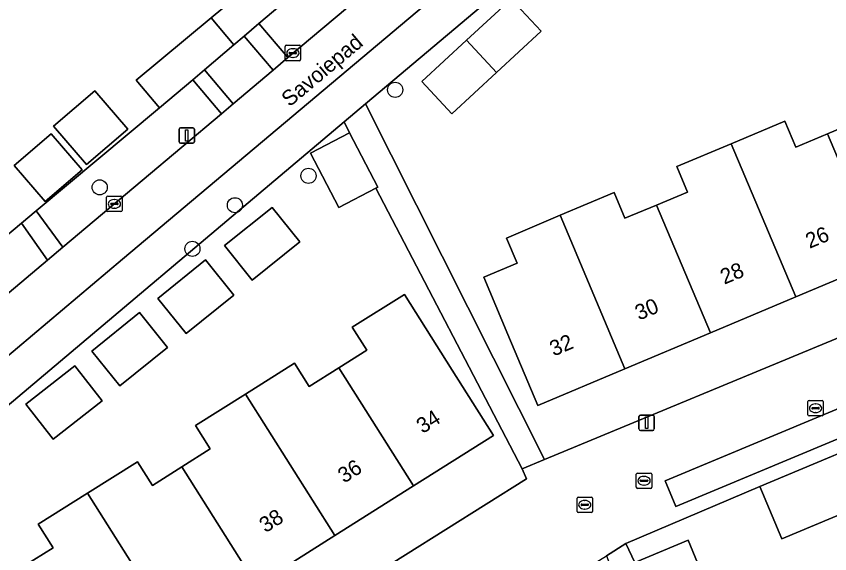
# Model space of a CAD drawing. Extents: x 157767 to 159172, y 387839 to 389425.
# Drawn here: x 158710.5 to 158763.2, y 388529.4 to 388564.2 of the extents above; entities that cross this region are included whole.
import ezdxf

# ---------------------------------------------------------------- set-up
doc = ezdxf.new("R2010")
doc.units = 0
for name, color, linetype in [('IMGEO_Boom', 7, 'Continuous'), ('IMGEO_Erf', 7, 'Continuous'), ('IMGEO_Fietspad_gesloten', 7, 'Continuous'), ('IMGEO_Groenvoorziening', 7, 'Continuous'), ('IMGEO_Kolk', 7, 'Continuous'), ('IMGEO_Lichtmast', 7, 'Continuous'), ('IMGEO_Muur', 7, 'Continuous'), ('IMGEO_Openbare_ruimte_label', 7, 'Continuous'), ('IMGEO_Pand', 7, 'Continuous'), ('IMGEO_Pand_nummerreeks', 7, 'Continuous'), ('IMGEO_Parkeervlak_open', 7, 'Continuous'), ('IMGEO_Rioolput', 7, 'Continuous'), ('IMGEO_Voetpad_open', 7, 'Continuous')]:
    doc.layers.add(name, color=color, linetype=linetype)

msp = doc.modelspace()

# ---------------------------------------------------------------- linework, layer by layer
at = {"layer": 'IMGEO_Boom'}
for centre in [(158735.06, 388559.426), (158729.446, 388553.854), (158715.931, 388553.106), (158724.684, 388551.948), (158721.933, 388549.122)]:
    msp.add_circle(centre, 0.489, dxfattribs=at)
at = {"layer": 'IMGEO_Erf'}
for points in [[(158755.908, 388575.203), (158754.832, 388574.687), (158759.191, 388571.908), (158757.636, 388569.469), (158754.512, 388571.461), (158752.156, 388570.236), (158750.755, 388572.927), (158749.477, 388572.307), (158733.131, 388558.517), (158744.723, 388535.475), (158764.207, 388543.55), (158766.775, 388544.614), (158779.097, 388549.72), (158783.039, 388559.588)], [(158741.616, 388560.548), (158738.728, 388557.878), (158736.788, 388559.976), (158739.676, 388562.646), (158742.565, 388565.316), (158744.505, 388563.218)], [(158712.946, 388557.067), (158715.621, 388559.356), (158717.745, 388556.872), (158715.07, 388554.584)], [(158733.818, 388553.054), (158731.413, 388551.803), (158729.578, 388555.331), (158732.099, 388556.642), (158731.754, 388557.356), (158707.84, 388537.182), (158709.696, 388534.887), (158706.533, 388532.329), (158704.677, 388534.624), (158697.316, 388528.351), (158697.382, 388528.241), (158699.503, 388524.915), (158697.06, 388523.358), (158699.117, 388520.044), (158700.301, 388518.136), (158703.15, 388513.546), (158705.261, 388510.145), (158710.342, 388513.337), (158728.124, 388524.506), (158730.504, 388526.001), (158743.566, 388534.206), (158743.272, 388534.874)], [(158712.785, 388556.576), (158714.786, 388554.236), (158712.389, 388552.186), (158710.388, 388554.525)], [(158725.812, 388547.1), (158724.013, 388549.329), (158727.087, 388551.811), (158728.886, 388549.582)], [(158721.52, 388543.636), (158719.689, 388545.909), (158722.785, 388548.402), (158724.616, 388546.129)], [(158717.238, 388540.24), (158715.417, 388542.492), (158718.502, 388544.988), (158720.324, 388542.736)], [(158712.92, 388536.796), (158711.155, 388539.051), (158714.321, 388541.53), (158716.086, 388539.275)]]:
    msp.add_lwpolyline(points, close=True, dxfattribs=at)
for points in [[(158707.872, 388548.28), (158710.875, 388550.789), (158711.815, 388551.575), (158719.811, 388558.256), (158718.288, 388560.046), (158723.138, 388564.085), (158728.044, 388568.17)], [(158766.389, 388548.282), (158760.992, 388546.007), (158755.465, 388543.678), (158749.939, 388541.349), (158744.302, 388538.973), (158742.36, 388543.581), (158740.797, 388547.289), (158742.948, 388548.196), (158742.262, 388549.824), (158745.749, 388551.294), (158749.236, 388552.764), (158749.938, 388551.099), (158751.977, 388551.958), (158753.984, 388552.804), (158753.29, 388554.451), (158756.81, 388555.934), (158760.291, 388557.401), (158761, 388555.719), (158763.046, 388556.582), (158768.439, 388558.855)], [(158711.039, 388528.569), (158712.914, 388529.753), (158711.954, 388531.271), (158715.139, 388533.283), (158718.368, 388535.323), (158719.34, 388533.784), (158721.239, 388534.984), (158723.091, 388536.154), (158722.135, 388537.667), (158725.366, 388539.708), (158728.538, 388541.712), (158729.498, 388540.193), (158731.41, 388541.401), (158733.227, 388542.549), (158732.285, 388544.04), (158735.654, 388546.169), (158738.755, 388541.26), (158741.426, 388537.032), (158736.24, 388533.756), (158731.156, 388530.544), (158726.073, 388527.332)], [(158764.32, 388532.096), (158760.097, 388530.328), (158758.676, 388533.722), (158749.988, 388530.034), (158750.573, 388528.805), (158754.037, 388530.234), (158756.515, 388524.224), (158760.312, 388525.79), (158761.294, 388523.407), (158756.3, 388521.348), (158757.66, 388518.037), (158762.637, 388520.119), (158764.929, 388514.704)]]:
    msp.add_lwpolyline(points, dxfattribs=at)
at = {"layer": 'IMGEO_Fietspad_gesloten'}
msp.add_lwpolyline([(158737.307, 388569.266), (158728.118, 388561.514), (158727.155, 388560.702), (158724.563, 388558.516), (158723.807, 388557.878), (158713.544, 388549.221), (158712.558, 388548.39), (158708.676, 388545.115), (158707.595, 388544.203), (158706.755, 388543.494), (158706.729, 388543.472), (158706.038, 388542.889), (158698.203, 388536.28), (158696.089, 388534.496), (158688.091, 388527.75), (158682.972, 388523.432), (158684.993, 388521.093), (158690.136, 388525.431), (158696.994, 388531.216), (158717.413, 388548.447), (158744.475, 388571.248)], dxfattribs=at)
at = {"layer": 'IMGEO_Groenvoorziening'}
msp.add_lwpolyline([(158734.278, 388570.572), (158729.485, 388566.492), (158726.235, 388563.725), (158728.118, 388561.514), (158737.307, 388569.266), (158736.137, 388570.693)], dxfattribs=at)
for points in [[(158724.618, 388562.348), (158722.705, 388560.72), (158724.563, 388558.516), (158727.155, 388560.702), (158725.277, 388562.909)], [(158723.807, 388557.878), (158721.952, 388560.079), (158719.811, 388558.256), (158711.815, 388551.575), (158713.544, 388549.221)], [(158712.558, 388548.39), (158710.875, 388550.789), (158707.872, 388548.28), (158706.772, 388547.361), (158708.676, 388545.115)]]:
    msp.add_lwpolyline(points, close=True, dxfattribs=at)
at = {"layer": 'IMGEO_Kolk'}
for p, q in [((158727.939, 388561.385), (158727.939, 388562.237)), ((158728.014, 388562.311), (158728.866, 388562.311)), ((158728.427, 388562.091), (158728.452, 388562.091)), ((158728.94, 388562.237), (158728.94, 388561.385)), ((158728.198, 388561.805), (158728.198, 388561.817)), ((158728.636, 388561.768), (158728.238, 388561.768)), ((158728.241, 388561.854), (158728.639, 388561.854)), ((158728.45, 388561.531), (158728.425, 388561.531)), ((158728.682, 388561.817), (158728.682, 388561.805)), ((158728.866, 388561.311), (158728.014, 388561.311)), ((158716.454, 388552.534), (158717.306, 388552.534)), ((158716.379, 388551.608), (158716.379, 388552.46)), ((158716.638, 388552.028), (158716.638, 388552.04)), ((158717.076, 388551.991), (158716.678, 388551.991)), ((158716.681, 388552.077), (158717.079, 388552.077)), ((158716.867, 388552.314), (158716.892, 388552.314)), ((158717.122, 388552.04), (158717.122, 388552.028)), ((158717.38, 388552.46), (158717.38, 388551.608)), ((158717.306, 388551.534), (158716.454, 388551.534)), ((158716.89, 388551.754), (158716.865, 388551.754)), ((158761.779, 388538.366), (158761.779, 388539.218)), ((158761.854, 388539.292), (158762.706, 388539.292)), ((158762.081, 388538.835), (158762.479, 388538.835)), ((158762.267, 388539.072), (158762.292, 388539.072)), ((158762.78, 388539.218), (158762.78, 388538.366)), ((158762.706, 388538.292), (158761.854, 388538.292)), ((158762.038, 388538.786), (158762.038, 388538.798)), ((158762.476, 388538.749), (158762.078, 388538.749)), ((158762.29, 388538.512), (158762.265, 388538.512)), ((158762.522, 388538.798), (158762.522, 388538.786)), ((158750.748, 388534.594), (158751.6, 388534.594)), ((158750.673, 388533.668), (158750.673, 388534.52)), ((158750.932, 388534.088), (158750.932, 388534.1)), ((158750.975, 388534.137), (158751.373, 388534.137)), ((158751.161, 388534.374), (158751.186, 388534.374)), ((158751.416, 388534.1), (158751.416, 388534.088)), ((158751.674, 388534.52), (158751.674, 388533.668)), ((158751.6, 388533.594), (158750.748, 388533.594)), ((158751.37, 388534.051), (158750.972, 388534.051)), ((158751.184, 388533.814), (158751.159, 388533.814))]:
    msp.add_line(p, q, dxfattribs=at)
for points in [[(158727.939, 388561.385), (158727.939, 388562.237)], [(158728.014, 388562.311), (158728.866, 388562.311)], [(158728.94, 388562.237), (158728.94, 388561.385)], [(158728.866, 388561.311), (158728.014, 388561.311)], [(158716.454, 388552.534), (158717.306, 388552.534)], [(158716.379, 388551.608), (158716.379, 388552.46)], [(158717.38, 388552.46), (158717.38, 388551.608)], [(158717.306, 388551.534), (158716.454, 388551.534)], [(158761.779, 388538.366), (158761.779, 388539.218)], [(158761.854, 388539.292), (158762.706, 388539.292)], [(158762.78, 388539.218), (158762.78, 388538.366)], [(158762.706, 388538.292), (158761.854, 388538.292)], [(158750.748, 388534.594), (158751.6, 388534.594)], [(158750.673, 388533.668), (158750.673, 388534.52)], [(158751.674, 388534.52), (158751.674, 388533.668)], [(158751.6, 388533.594), (158750.748, 388533.594)]]:
    msp.add_lwpolyline(points, dxfattribs=at)
for centre, radius, start, end in [((158728.016, 388562.235), 0.0765, 91.552, 178.448), ((158728.016, 388562.235), 0.0765, 91.552, 178.448), ((158728.864, 388562.235), 0.0765, 1.552, 88.448), ((158728.864, 388562.235), 0.0765, 1.552, 88.448), ((158728.238, 388561.814), 0.0403, 85.8775, 175.7526), ((158728.235, 388561.804), 0.0366, 178.938, 274.7102), ((158728.639, 388561.811), 0.043, 264.8664, 352.4533), ((158728.643, 388561.816), 0.0386, 1.7309, 96.639), ((158728.016, 388561.387), 0.0765, 181.552, 268.448), ((158728.016, 388561.387), 0.0765, 181.552, 268.448), ((158728.864, 388561.387), 0.0765, 271.552, 358.448), ((158728.864, 388561.387), 0.0765, 271.552, 358.448), ((158716.456, 388552.458), 0.0765, 91.552, 178.448), ((158716.456, 388552.458), 0.0765, 91.552, 178.448), ((158717.304, 388552.458), 0.0765, 1.552, 88.448), ((158717.304, 388552.458), 0.0765, 1.552, 88.448), ((158716.678, 388552.037), 0.0403, 85.8775, 175.7526), ((158716.675, 388552.027), 0.0366, 178.938, 274.7102), ((158717.079, 388552.034), 0.043, 264.8664, 352.4533), ((158717.083, 388552.039), 0.0386, 1.7309, 96.639), ((158716.456, 388551.61), 0.0765, 181.552, 268.448), ((158716.456, 388551.61), 0.0765, 181.552, 268.448), ((158717.304, 388551.61), 0.0765, 271.552, 358.448), ((158717.304, 388551.61), 0.0765, 271.552, 358.448), ((158761.856, 388539.216), 0.0765, 91.552, 178.448), ((158761.856, 388539.216), 0.0765, 91.552, 178.448), ((158762.078, 388538.795), 0.0403, 85.8775, 175.7526), ((158762.483, 388538.797), 0.0386, 1.7309, 96.639), ((158762.704, 388539.216), 0.0765, 1.552, 88.448), ((158762.704, 388539.216), 0.0765, 1.552, 88.448), ((158761.856, 388538.368), 0.0765, 181.552, 268.448), ((158761.856, 388538.368), 0.0765, 181.552, 268.448), ((158762.075, 388538.785), 0.0366, 178.938, 274.7102), ((158762.479, 388538.792), 0.043, 264.8664, 352.4533), ((158762.704, 388538.368), 0.0765, 271.552, 358.448), ((158762.704, 388538.368), 0.0765, 271.552, 358.448), ((158750.75, 388534.518), 0.0765, 91.552, 178.448), ((158750.75, 388534.518), 0.0765, 91.552, 178.448), ((158751.598, 388534.518), 0.0765, 1.552, 88.448), ((158751.598, 388534.518), 0.0765, 1.552, 88.448), ((158750.972, 388534.097), 0.0403, 85.8775, 175.7526), ((158750.969, 388534.087), 0.0366, 178.938, 274.7102), ((158751.373, 388534.094), 0.043, 264.8664, 352.4533), ((158751.377, 388534.099), 0.0386, 1.7309, 96.639), ((158750.75, 388533.67), 0.0765, 181.552, 268.448), ((158750.75, 388533.67), 0.0765, 181.552, 268.448), ((158751.598, 388533.67), 0.0765, 271.552, 358.448), ((158751.598, 388533.67), 0.0765, 271.552, 358.448)]:
    msp.add_arc(centre, radius, start, end, dxfattribs=at)
for centre, major_axis, ratio, start_param, end_param in [((158728.426, 388561.811), (-0.387, 0.002), 0.722429, 4.712389, 7.853982), ((158728.451, 388561.811), (-0.39, 0.002), 0.717154, 1.570796, 4.712389), ((158716.866, 388552.034), (-0.387, 0.002), 0.722429, 4.712389, 7.853982), ((158716.891, 388552.034), (-0.39, 0.002), 0.717154, 1.570796, 4.712389), ((158762.266, 388538.792), (-0.387, 0.002), 0.722429, 4.712389, 7.853982), ((158762.291, 388538.792), (-0.39, 0.002), 0.717154, 1.570796, 4.712389), ((158751.16, 388534.094), (-0.387, 0.002), 0.722429, 4.712389, 7.853982), ((158751.185, 388534.094), (-0.39, 0.002), 0.717154, 1.570796, 4.712389)]:
    msp.add_ellipse(centre, major_axis=major_axis, ratio=ratio, start_param=start_param, end_param=end_param, dxfattribs=at)
at = {"layer": 'IMGEO_Lichtmast'}
for p, q in [((158721.067, 388556.067), (158721.067, 388556.867)), ((158721.067, 388556.867), (158721.067, 388556.067)), ((158721.167, 388556.967), (158721.957, 388556.967)), ((158721.957, 388556.967), (158721.167, 388556.967)), ((158722.057, 388556.867), (158722.057, 388556.067)), ((158722.057, 388556.067), (158722.057, 388556.867)), ((158721.957, 388555.967), (158721.167, 388555.967)), ((158721.167, 388555.967), (158721.957, 388555.967)), ((158750.944, 388538.351), (158751.734, 388538.351)), ((158751.734, 388538.351), (158750.944, 388538.351)), ((158750.844, 388537.451), (158750.844, 388538.251)), ((158750.844, 388538.251), (158750.844, 388537.451)), ((158751.834, 388538.251), (158751.834, 388537.451)), ((158751.834, 388537.451), (158751.834, 388538.251)), ((158751.734, 388537.351), (158750.944, 388537.351)), ((158750.944, 388537.351), (158751.734, 388537.351))]:
    msp.add_line(p, q, dxfattribs=at)
for points in [[(158721.487, 388556.842), (158721.637, 388556.842), (158721.637, 388556.092), (158721.487, 388556.092), (158721.487, 388556.842)], [(158751.264, 388538.226), (158751.414, 388538.226), (158751.414, 388537.476), (158751.264, 388537.476), (158751.264, 388538.226)]]:
    msp.add_lwpolyline(points, dxfattribs=at)
for centre, start, end in [((158721.167, 388556.867), 90, 180), ((158721.167, 388556.867), 90, 180), ((158721.957, 388556.867), 0, 90), ((158721.957, 388556.867), 360, 90), ((158721.167, 388556.067), 180, 270), ((158721.167, 388556.067), 180, 270), ((158721.957, 388556.067), 270, 0), ((158721.957, 388556.067), 270, 0), ((158750.944, 388538.251), 90, 180), ((158750.944, 388538.251), 90, 180), ((158751.734, 388538.251), 0, 90), ((158751.734, 388538.251), 360, 90), ((158750.944, 388537.451), 180, 270), ((158750.944, 388537.451), 180, 270), ((158751.734, 388537.451), 270, 0), ((158751.734, 388537.451), 270, 0)]:
    msp.add_arc(centre, 0.1, start, end, dxfattribs=at)
at = {"layer": 'IMGEO_Muur'}
msp.add_lwpolyline([(158749.988, 388530.034), (158758.676, 388533.722)], dxfattribs=at)
at = {"layer": 'IMGEO_Pand'}
for points in [[(158724.618, 388562.348), (158725.277, 388562.909), (158726.235, 388563.725), (158729.485, 388566.492), (158728.044, 388568.17), (158723.138, 388564.085)], [(158739.676, 388562.646), (158741.616, 388560.548), (158744.505, 388563.218), (158742.565, 388565.316)], [(158724.618, 388562.348), (158723.138, 388564.085), (158718.288, 388560.046), (158719.811, 388558.256), (158721.952, 388560.079), (158722.705, 388560.72)], [(158739.676, 388562.646), (158736.788, 388559.976), (158738.728, 388557.878), (158741.616, 388560.548)], [(158712.946, 388557.067), (158715.07, 388554.584), (158717.745, 388556.872), (158715.621, 388559.356)], [(158768.572, 388558.911), (158768.439, 388558.855), (158763.046, 388556.582), (158766.518, 388548.337), (158767.224, 388546.661), (158772.751, 388548.991), (158772.057, 388550.639)], [(158763.046, 388556.582), (158761, 388555.719), (158760.291, 388557.401), (158756.81, 388555.934), (158760.992, 388546.007), (158766.389, 388548.282), (158766.518, 388548.337)], [(158710.388, 388554.525), (158712.389, 388552.186), (158714.786, 388554.236), (158712.785, 388556.576)], [(158732.099, 388556.642), (158729.578, 388555.331), (158731.413, 388551.803), (158733.818, 388553.054), (158733.934, 388553.114)], [(158755.465, 388543.678), (158760.992, 388546.007), (158756.81, 388555.934), (158753.29, 388554.451), (158753.984, 388552.804), (158751.977, 388551.958)], [(158755.465, 388543.678), (158751.977, 388551.958), (158749.938, 388551.099), (158749.236, 388552.764), (158745.749, 388551.294), (158749.939, 388541.349)], [(158725.812, 388547.1), (158728.886, 388549.582), (158727.087, 388551.811), (158724.013, 388549.329)], [(158749.939, 388541.349), (158745.749, 388551.294), (158742.262, 388549.824), (158742.948, 388548.196), (158740.797, 388547.289), (158742.36, 388543.581), (158744.302, 388538.973)], [(158721.52, 388543.636), (158724.616, 388546.129), (158722.785, 388548.402), (158719.689, 388545.909)], [(158736.24, 388533.756), (158741.426, 388537.032), (158738.755, 388541.26), (158735.654, 388546.169), (158732.285, 388544.04), (158733.227, 388542.549), (158731.41, 388541.401)], [(158717.238, 388540.24), (158720.324, 388542.736), (158718.502, 388544.988), (158715.417, 388542.492)], [(158712.92, 388536.796), (158716.086, 388539.275), (158714.321, 388541.53), (158711.155, 388539.051)], [(158736.24, 388533.756), (158731.41, 388541.401), (158729.498, 388540.193), (158728.538, 388541.712), (158725.366, 388539.708), (158731.156, 388530.544)], [(158731.156, 388530.544), (158725.366, 388539.708), (158722.135, 388537.667), (158723.091, 388536.154), (158721.239, 388534.984), (158726.073, 388527.332)], [(158780.504, 388534.224), (158779.492, 388536.643), (158775.972, 388535.169), (158774.634, 388538.365), (158769.091, 388536.044), (158768.365, 388537.779), (158758.676, 388533.722), (158760.097, 388530.328), (158764.32, 388532.096), (158767.549, 388533.447), (158769.207, 388529.486)], [(158721.239, 388534.984), (158719.34, 388533.784), (158718.368, 388535.323), (158715.139, 388533.283), (158720.944, 388524.092), (158726.073, 388527.332)], [(158715.139, 388533.283), (158711.954, 388531.271), (158712.914, 388529.753), (158711.039, 388528.569), (158715.887, 388520.897), (158715.99, 388520.962), (158720.944, 388524.092)], [(158754.037, 388530.234), (158750.573, 388528.805), (158753.119, 388522.632), (158755.385, 388523.567), (158755.318, 388523.73), (158756.515, 388524.224)]]:
    msp.add_lwpolyline(points, close=True, dxfattribs=at)
at = {"layer": 'IMGEO_Parkeervlak_open'}
msp.add_lwpolyline([(158765.828, 388539.639), (158752.537, 388534.086), (158753.232, 388532.422), (158775.821, 388541.86), (158775.126, 388543.524), (158768.393, 388540.711)], close=True, dxfattribs=at)
at = {"layer": 'IMGEO_Rioolput'}
for p, q in [((158746.911, 388533.033), (158747.763, 388533.033)), ((158746.836, 388532.107), (158746.836, 388532.959)), ((158747.095, 388532.527), (158747.095, 388532.539)), ((158747.533, 388532.49), (158747.135, 388532.49)), ((158747.138, 388532.576), (158747.536, 388532.576)), ((158747.324, 388532.813), (158747.349, 388532.813)), ((158747.579, 388532.539), (158747.579, 388532.527)), ((158747.837, 388532.959), (158747.837, 388532.107)), ((158747.763, 388532.033), (158746.911, 388532.033)), ((158747.347, 388532.253), (158747.322, 388532.253))]:
    msp.add_line(p, q, dxfattribs=at)
for points in [[(158746.911, 388533.033), (158747.763, 388533.033)], [(158746.836, 388532.107), (158746.836, 388532.959)], [(158747.837, 388532.959), (158747.837, 388532.107)], [(158747.763, 388532.033), (158746.911, 388532.033)]]:
    msp.add_lwpolyline(points, dxfattribs=at)
for centre, radius, start, end in [((158746.913, 388532.957), 0.0765, 91.552, 178.448), ((158746.913, 388532.957), 0.0765, 91.552, 178.448), ((158747.761, 388532.957), 0.0765, 1.552, 88.448), ((158747.761, 388532.957), 0.0765, 1.552, 88.448), ((158747.135, 388532.536), 0.0403, 85.8775, 175.7526), ((158747.132, 388532.526), 0.0366, 178.938, 274.7102), ((158747.536, 388532.533), 0.043, 264.8664, 352.4533), ((158747.54, 388532.538), 0.0386, 1.7309, 96.639), ((158746.913, 388532.109), 0.0765, 181.552, 268.448), ((158746.913, 388532.109), 0.0765, 181.552, 268.448), ((158747.761, 388532.109), 0.0765, 271.552, 358.448), ((158747.761, 388532.109), 0.0765, 271.552, 358.448)]:
    msp.add_arc(centre, radius, start, end, dxfattribs=at)
for centre, major_axis, ratio, start_param, end_param in [((158747.323, 388532.533), (-0.387, 0.002), 0.722429, 4.712389, 7.853982), ((158747.348, 388532.533), (-0.39, 0.002), 0.717154, 1.570796, 4.712389)]:
    msp.add_ellipse(centre, major_axis=major_axis, ratio=ratio, start_param=start_param, end_param=end_param, dxfattribs=at)
at = {"layer": 'IMGEO_Voetpad_open'}
for points in [[(158731.754, 388557.356), (158733.131, 388558.517), (158749.477, 388572.307), (158750.755, 388572.927), (158754.832, 388574.687), (158755.908, 388575.203), (158757.611, 388576.443), (158753.405, 388580.089)], [(158744.475, 388571.248), (158717.413, 388548.447), (158696.994, 388531.216), (158690.136, 388525.431), (158684.993, 388521.093), (158678.286, 388515.435), (158670.056, 388508.515), (158664.653, 388504.018), (158660.682, 388500.679), (158659.858, 388500), (158661.125, 388497.258), (158665.964, 388501.336), (158676.976, 388510.68), (158683.239, 388515.9), (158683.368, 388515.694), (158689.026, 388520.41), (158694.94, 388526.684), (158697.382, 388528.241), (158697.316, 388528.351), (158704.677, 388534.624), (158707.84, 388537.182), (158731.754, 388557.356)], [(158764.207, 388543.55), (158744.723, 388535.475), (158743.272, 388534.874), (158743.566, 388534.206), (158730.504, 388526.001), (158732.752, 388522.424), (158742.585, 388528.605), (158743.576, 388527.029), (158719.009, 388511.585), (158718.018, 388513.161), (158730.373, 388520.928), (158728.124, 388524.506), (158710.342, 388513.337), (158713.631, 388508.103), (158719.145, 388510.652), (158732.42, 388518.991), (158745.471, 388527.188), (158748.733, 388529.237), (158749.988, 388530.034), (158758.676, 388533.722), (158768.365, 388537.779)], [(158775.821, 388541.86), (158753.232, 388532.422), (158752.537, 388534.086), (158765.828, 388539.639)]]:
    msp.add_lwpolyline(points, dxfattribs=at)
for points in [[(158727.155, 388560.702), (158728.118, 388561.514), (158726.235, 388563.725), (158725.277, 388562.909)], [(158722.705, 388560.72), (158721.952, 388560.079), (158723.807, 388557.878), (158724.563, 388558.516)], [(158733.131, 388558.517), (158731.754, 388557.356), (158732.099, 388556.642), (158733.934, 388553.114), (158733.818, 388553.054), (158743.272, 388534.874), (158744.723, 388535.475)], [(158711.815, 388551.575), (158710.875, 388550.789), (158712.558, 388548.39), (158713.544, 388549.221)], [(158748.733, 388529.237), (158749.162, 388528.144), (158750.573, 388528.805), (158749.988, 388530.034)]]:
    msp.add_lwpolyline(points, close=True, dxfattribs=at)

# ---------------------------------------------------------------- texts
at = {"layer": 'IMGEO_Openbare_ruimte_label'}
msp.add_text('Savoiepad', height=1, rotation=40.0917, dxfattribs=at).set_placement((158728.225, 388558.283))
at = {"layer": 'IMGEO_Pand_nummerreeks'}
for s, rotation, p in [('26', 22.8553, (158761.888, 388549.12)), ('28', 22.8539, (158756.369, 388546.793)), ('30', 22.8539, (158750.847, 388544.466)), ('32', 22.8539, (158745.321, 388542.137)), ('34', 32.2839, (158736.837, 388537.115)), ('36', 32.2839, (158731.75, 388533.901)), ('38', 32.2839, (158726.665, 388530.688))]:
    msp.add_text(s, height=1, rotation=rotation, dxfattribs=at).set_placement(p)

doc.saveas('drawing.dxf')
